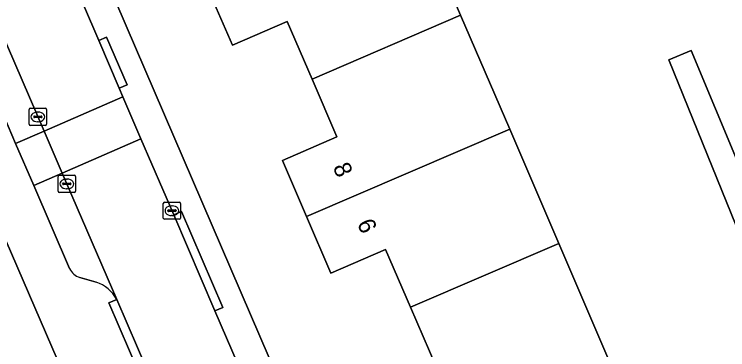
# Model space of a CAD drawing. Extents: x 157767 to 159172, y 387839 to 389425.
# Drawn here: x 158248.51 to 158289.92, y 388628.92 to 388648.36 of the extents above; entities that cross this region are included whole.
import ezdxf

# ---------------------------------------------------------------- set-up
doc = ezdxf.new("R2010")
doc.units = 0
for name, color, linetype in [('IMGEO_Erf', 7, 'Continuous'), ('IMGEO_Kolk', 7, 'Continuous'), ('IMGEO_Pand', 7, 'Continuous'), ('IMGEO_Pand_nummerreeks', 7, 'Continuous'), ('IMGEO_Parkeervlak_open', 7, 'Continuous'), ('IMGEO_Rijbaan_lokaal_open', 7, 'Continuous'), ('IMGEO_Voetpad_open', 7, 'Continuous')]:
    doc.layers.add(name, color=color, linetype=linetype)

msp = doc.modelspace()

# ---------------------------------------------------------------- linework, layer by layer
at = {"layer": 'IMGEO_Erf'}
for points in [[(158272.667, 388613.866), (158286.654, 388619.907), (158295.446, 388623.704), (158286.507, 388645.714), (158287.796, 388646.255), (158290.63, 388639.498), (158292.571, 388640.334), (158293.205, 388638.862), (158291.25, 388638.019), (158296.977, 388624.365), (158306.017, 388628.269), (158316.202, 388632.668), (158319.641, 388634.153), (158303.958, 388670.568), (158302.615, 388669.989), (158301.339, 388672.951), (158304.072, 388674.128), (158304.388, 388673.396), (158308.508, 388675.198), (158310.944, 388676.264), (158327.987, 388636.675), (158337.777, 388620.598), (158361.504, 388635.188)], [(158243.246, 388674.889), (158268.897, 388615.483)], [(158255.423, 388618.118), (158233.123, 388669.657)]]:
    msp.add_lwpolyline(points, dxfattribs=at)
msp.add_lwpolyline([(158274.415, 388648.31), (158277.266, 388641.692), (158280.122, 388635.065), (158282.973, 388628.448), (158285.898, 388621.661), (158277.314, 388617.962), (158275.781, 388621.521), (158272.586, 388620.145), (158271.184, 388623.398), (158269.796, 388626.62), (158272.971, 388627.989), (158271.511, 388631.376), (158270.065, 388634.731), (158266.887, 388633.362), (158265.479, 388636.63), (158264.076, 388639.885), (158267.239, 388641.248), (158265.791, 388644.607), (158264.351, 388647.948), (158261.169, 388646.577), (158259.694, 388650), (158264.286, 388651.979), (158271.495, 388655.085)], close=True, dxfattribs=at)
at = {"layer": 'IMGEO_Kolk'}
for p, q in [((158249.376, 388641.988), (158249.376, 388642.84)), ((158249.451, 388642.914), (158250.303, 388642.914)), ((158249.864, 388642.694), (158249.889, 388642.694)), ((158250.377, 388642.84), (158250.377, 388641.988)), ((158249.635, 388642.408), (158249.635, 388642.42)), ((158250.073, 388642.371), (158249.675, 388642.371)), ((158249.678, 388642.457), (158250.076, 388642.457)), ((158250.119, 388642.42), (158250.119, 388642.408)), ((158250.303, 388641.914), (158249.451, 388641.914)), ((158249.887, 388642.134), (158249.862, 388642.134)), ((158251.056, 388638.102), (158251.056, 388638.954)), ((158251.131, 388639.028), (158251.983, 388639.028)), ((158252.057, 388638.954), (158252.057, 388638.102)), ((158251.315, 388638.522), (158251.315, 388638.534)), ((158251.358, 388638.571), (158251.756, 388638.571)), ((158251.544, 388638.808), (158251.569, 388638.808)), ((158251.799, 388638.534), (158251.799, 388638.522)), ((158251.753, 388638.485), (158251.355, 388638.485)), ((158251.567, 388638.248), (158251.542, 388638.248)), ((158251.983, 388638.028), (158251.131, 388638.028)), ((158257.156, 388636.549), (158257.156, 388637.401)), ((158257.231, 388637.475), (158258.083, 388637.475)), ((158258.157, 388637.401), (158258.157, 388636.549)), ((158257.415, 388636.969), (158257.415, 388636.981)), ((158257.853, 388636.932), (158257.455, 388636.932)), ((158257.458, 388637.018), (158257.856, 388637.018)), ((158257.644, 388637.255), (158257.669, 388637.255)), ((158257.899, 388636.981), (158257.899, 388636.969)), ((158258.083, 388636.475), (158257.231, 388636.475)), ((158257.667, 388636.695), (158257.642, 388636.695))]:
    msp.add_line(p, q, dxfattribs=at)
for points in [[(158249.376, 388641.988), (158249.376, 388642.84)], [(158249.451, 388642.914), (158250.303, 388642.914)], [(158250.377, 388642.84), (158250.377, 388641.988)], [(158250.303, 388641.914), (158249.451, 388641.914)], [(158251.056, 388638.102), (158251.056, 388638.954)], [(158251.131, 388639.028), (158251.983, 388639.028)], [(158252.057, 388638.954), (158252.057, 388638.102)], [(158251.983, 388638.028), (158251.131, 388638.028)], [(158257.156, 388636.549), (158257.156, 388637.401)], [(158257.231, 388637.475), (158258.083, 388637.475)], [(158258.157, 388637.401), (158258.157, 388636.549)], [(158258.083, 388636.475), (158257.231, 388636.475)]]:
    msp.add_lwpolyline(points, dxfattribs=at)
for centre, radius, start, end in [((158249.453, 388642.838), 0.0765, 91.552, 178.448), ((158249.453, 388642.838), 0.0765, 91.552, 178.448), ((158250.301, 388642.838), 0.0765, 1.552, 88.448), ((158250.301, 388642.838), 0.0765, 1.552, 88.448), ((158249.675, 388642.417), 0.0403, 85.8775, 175.7526), ((158249.672, 388642.407), 0.0366, 178.938, 274.7102), ((158250.076, 388642.414), 0.043, 264.8664, 352.4533), ((158250.08, 388642.419), 0.0386, 1.7309, 96.639), ((158249.453, 388641.99), 0.0765, 181.552, 268.448), ((158249.453, 388641.99), 0.0765, 181.552, 268.448), ((158250.301, 388641.99), 0.0765, 271.552, 358.448), ((158250.301, 388641.99), 0.0765, 271.552, 358.448), ((158251.133, 388638.952), 0.0765, 91.552, 178.448), ((158251.133, 388638.952), 0.0765, 91.552, 178.448), ((158251.981, 388638.952), 0.0765, 1.552, 88.448), ((158251.981, 388638.952), 0.0765, 1.552, 88.448), ((158251.355, 388638.531), 0.0403, 85.8775, 175.7526), ((158251.352, 388638.521), 0.0366, 178.938, 274.7102), ((158251.756, 388638.528), 0.043, 264.8664, 352.4533), ((158251.76, 388638.533), 0.0386, 1.7309, 96.639), ((158251.133, 388638.104), 0.0765, 181.552, 268.448), ((158251.133, 388638.104), 0.0765, 181.552, 268.448), ((158251.981, 388638.104), 0.0765, 271.552, 358.448), ((158251.981, 388638.104), 0.0765, 271.552, 358.448), ((158257.233, 388637.399), 0.0765, 91.552, 178.448), ((158257.233, 388637.399), 0.0765, 91.552, 178.448), ((158258.081, 388637.399), 0.0765, 1.552, 88.448), ((158258.081, 388637.399), 0.0765, 1.552, 88.448), ((158257.455, 388636.978), 0.0403, 85.8775, 175.7526), ((158257.452, 388636.968), 0.0366, 178.938, 274.7102), ((158257.856, 388636.975), 0.043, 264.8664, 352.4533), ((158257.86, 388636.98), 0.0386, 1.7309, 96.639), ((158257.233, 388636.551), 0.0765, 181.552, 268.448), ((158257.233, 388636.551), 0.0765, 181.552, 268.448), ((158258.081, 388636.551), 0.0765, 271.552, 358.448), ((158258.081, 388636.551), 0.0765, 271.552, 358.448)]:
    msp.add_arc(centre, radius, start, end, dxfattribs=at)
for centre, major_axis, ratio, start_param, end_param in [((158249.863, 388642.414), (-0.387, 0.002), 0.722429, 4.712389, 7.853982), ((158249.888, 388642.414), (-0.39, 0.002), 0.717154, 1.570796, 4.712389), ((158251.543, 388638.528), (-0.387, 0.002), 0.722429, 4.712389, 7.853982), ((158251.568, 388638.528), (-0.39, 0.002), 0.717154, 1.570796, 4.712389), ((158257.643, 388636.975), (-0.387, 0.002), 0.722429, 4.712389, 7.853982), ((158257.668, 388636.975), (-0.39, 0.002), 0.717154, 1.570796, 4.712389)]:
    msp.add_ellipse(centre, major_axis=major_axis, ratio=ratio, start_param=start_param, end_param=end_param, dxfattribs=at)
at = {"layer": 'IMGEO_Pand'}
for points in [[(158265.791, 388644.607), (158274.415, 388648.31), (158271.495, 388655.085), (158264.286, 388651.979), (158259.694, 388650), (158261.169, 388646.577), (158264.351, 388647.948)], [(158265.479, 388636.63), (158277.266, 388641.692), (158274.415, 388648.31), (158265.791, 388644.607), (158267.239, 388641.248), (158264.076, 388639.885)], [(158271.511, 388631.376), (158280.122, 388635.065), (158277.266, 388641.692), (158265.479, 388636.63), (158266.887, 388633.362), (158270.065, 388634.731)], [(158271.511, 388631.376), (158272.971, 388627.989), (158269.796, 388626.62), (158271.184, 388623.398), (158282.973, 388628.448), (158280.122, 388635.065)]]:
    msp.add_lwpolyline(points, close=True, dxfattribs=at)
at = {"layer": 'IMGEO_Parkeervlak_open'}
for points in [[(158241.928, 388656.247), (158245.523, 388647.94), (158247.934, 388642.371), (158248.582, 388640.872), (158250.236, 388641.587), (158242.551, 388659.351)], [(158254.454, 388631.836), (158251.287, 388639.156), (158249.634, 388638.441), (158251.717, 388633.629)], [(158252.316, 388633.102), (158253.264, 388632.827)]]:
    msp.add_lwpolyline(points, dxfattribs=at)
msp.add_lwpolyline([(158248.582, 388640.872), (158249.634, 388638.441), (158251.287, 388639.156), (158250.236, 388641.587)], close=True, dxfattribs=at)
for centre, radius, start, end in [((158252.571, 388633.996), 0.929, 203.2365, 254.0809), ((158252.63, 388630.855), 2.071, 28.2593, 72.1675)]:
    msp.add_arc(centre, radius, start, end, dxfattribs=at)
at = {"layer": 'IMGEO_Rijbaan_lokaal_open'}
for points in [[(158237.653, 388670.745), (158240.13, 388664.983), (158242.551, 388659.351), (158250.236, 388641.587), (158254.814, 388643.568), (158254.597, 388644.074), (158253.408, 388646.832), (158242.94, 388671.129)], [(158257.761, 388636.73), (158255.862, 388641.136), (158251.287, 388639.156), (158254.454, 388631.836), (158256.852, 388626.261), (158259.545, 388620.001)], [(158267.408, 388614.337), (158265.858, 388617.934), (158263.468, 388623.483), (158260.157, 388631.168), (158257.761, 388636.73)]]:
    msp.add_lwpolyline(points, dxfattribs=at)
msp.add_lwpolyline([(158254.814, 388643.568), (158250.236, 388641.587), (158251.287, 388639.156), (158255.862, 388641.136)], close=True, dxfattribs=at)
at = {"layer": 'IMGEO_Voetpad_open'}
for points in [[(158268.897, 388615.483), (158243.246, 388674.889)], [(158241.696, 388673.826), (158242.94, 388671.129), (158253.408, 388646.832), (158253.868, 388647.029), (158255.056, 388644.271), (158254.597, 388644.074), (158254.814, 388643.568), (158255.862, 388641.136), (158257.761, 388636.73), (158258.22, 388636.927), (158260.616, 388631.365), (158260.157, 388631.168), (158263.468, 388623.483), (158263.928, 388623.68), (158266.318, 388618.131), (158265.858, 388617.934), (158267.408, 388614.337)], [(158233.123, 388669.657), (158255.423, 388618.118)], [(158251.717, 388633.629), (158249.634, 388638.441), (158248.582, 388640.872), (158247.934, 388642.371), (158247.476, 388642.173), (158245.065, 388647.742), (158245.523, 388647.94), (158241.928, 388656.247)], [(158253.264, 388632.827), (158252.316, 388633.102)], [(158259.545, 388620.001), (158256.852, 388626.261), (158256.393, 388626.064), (158253.995, 388631.639), (158254.454, 388631.836)]]:
    msp.add_lwpolyline(points, dxfattribs=at)
for points in [[(158253.408, 388646.832), (158254.597, 388644.074), (158255.056, 388644.271), (158253.868, 388647.029)], [(158291.25, 388638.019), (158291.123, 388637.964), (158290.489, 388639.437), (158290.63, 388639.498), (158287.796, 388646.255), (158286.507, 388645.714), (158295.446, 388623.704), (158296.977, 388624.365)], [(158257.761, 388636.73), (158260.157, 388631.168), (158260.616, 388631.365), (158258.22, 388636.927)], [(158254.454, 388631.836), (158253.995, 388631.639), (158256.393, 388626.064), (158256.852, 388626.261)]]:
    msp.add_lwpolyline(points, close=True, dxfattribs=at)
for centre, radius, start, end in [((158252.571, 388633.996), 0.929, 203.2365, 254.0809), ((158252.63, 388630.855), 2.071, 28.2593, 72.1675)]:
    msp.add_arc(centre, radius, start, end, dxfattribs=at)

# ---------------------------------------------------------------- texts
at = {"layer": 'IMGEO_Pand_nummerreeks'}
for s, p in [('8', (158266.983, 388639.504)), ('6', (158268.388, 388636.246))]:
    msp.add_text(s, height=1, rotation=293.313, dxfattribs=at).set_placement(p)

doc.saveas('drawing.dxf')
